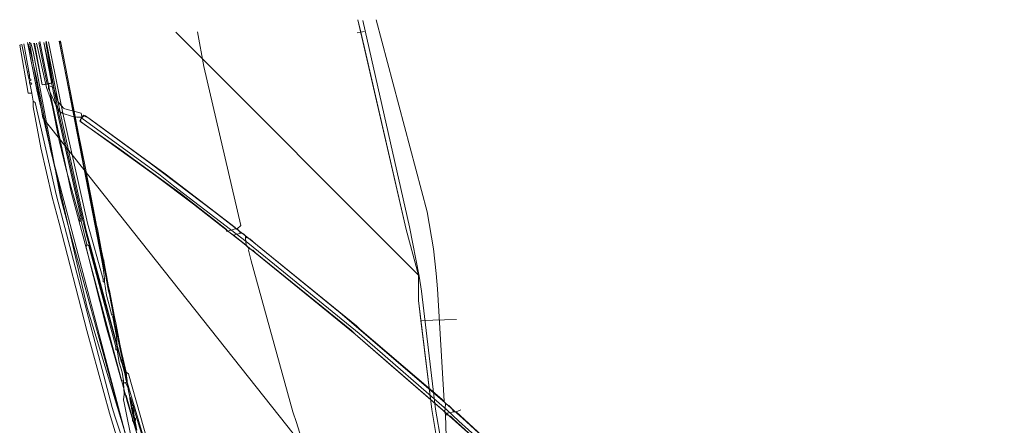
# Model space of a CAD drawing. Header units: metres. Extents: x 92810 to 93633, y 464687 to 465459.
# Tile 324 of 325: x 93429 to 93529, y 465418 to 465459. Entities that reach past the tile are written whole.
import ezdxf
from ezdxf.lldxf.tags import DXFTag

# ---------------------------------------------------------------- set-up
doc = ezdxf.new("R2010")
doc.units = ezdxf.units.M
for name, color, linetype, lineweight, transparency in [('B-OI-KL-DATA_BT NEDERLAND-G', 90, 'SI_B_DATA_BT_NEDERLAND', 18, 0.4), ('B-OI-KL-DATA_KPN-G', 90, 'SI_B_DATA_KPN', 18, 0.4), ('B-OI-KL-DATA_LIANDER-G', 90, 'SI_B_DATA_LIANDER', 18, 0.4), ('B-OI-KL-DATA_ZIGGO BV-G', 90, 'SI_B_DATA_ZIGGO', 18, 0.4), ('B-OI-KL-ET_HS_LIANDER-G', 10, 'SI_B_ET_HS_LIANDON', 18, 0.4), ('B-OI-KL-ET_LS_LIANDER-G', 190, 'SI_B_ET_LS_LIANDER', 18, 0.4), ('B-OI-KL-ET_MS_LIANDER-G', 130, 'SI_B_ET_MS_LIANDER', 18, 0.4), ('B-OI-KL-GAS_HD_LIANDER-G', 30, 'SI_B_GAS_HD_LIANDER', 18, 0.4), ('B-WE-KL-DATA-G', 90, 'KL-DATA-N', 18, 0.4)]:
    doc.layers.add(name, color=color, linetype=linetype, lineweight=lineweight, transparency=transparency)
doc.styles.get("Standard").update_dxf_attribs({"font": 'isocp.shx'})
tags = doc.linetypes.add('KL-DATA-N', pattern='A,4,-1,[101,NLCS.SHX,S=0.5,R=0,X=0,Y=0],-1,4,-1,["D",Standard,S=1,R=0,X=-0.25,Y=-0.5],-1.5', length=12.5).pattern_tags.tags
tags[18] = DXFTag(74, 10)
doc.linetypes.add('SI_B_DATA_BT_NEDERLAND', pattern='A,5,-2,["BTN",Standard,S=1.5,R=0,X=-0.51,Y=-0.75],-7', length=14)
doc.linetypes.add('SI_B_DATA_KPN', pattern='A,5,-2,["KPN",Standard,S=1.5,R=0,X=-0.51,Y=-0.75],-8', length=15)
doc.linetypes.add('SI_B_DATA_LIANDER', pattern='A,5,-2,["LI-DATA",Standard,S=1.5,R=0,X=-0.51,Y=-0.75],-11', length=18)
doc.linetypes.add('SI_B_DATA_ZIGGO', pattern='A,5,-2,["ZIGGO",Standard,S=1.5,R=0,X=-0.51,Y=-0.75],-9', length=16)
doc.linetypes.add('SI_B_ET_HS_LIANDON', pattern='A,5,-2,["LI-HS",Standard,S=1.5,R=0,X=-0.51,Y=-0.75],-10', length=17)
doc.linetypes.add('SI_B_ET_LS_LIANDER', pattern='A,5,-2,["LI-LS",Standard,S=1.5,R=0,X=-0.51,Y=-0.75],-10', length=17)
doc.linetypes.add('SI_B_ET_MS_LIANDER', pattern='A,5,-2,["LI-MS",Standard,S=1.5,R=0,X=-0.51,Y=-0.75],-10', length=17)
doc.linetypes.add('SI_B_GAS_HD_LIANDER', pattern='A,5,-2,["LI-G-HD",Standard,S=1.5,R=0,X=-0.51,Y=-0.75],-11', length=18)

msp = doc.modelspace()

# ---------------------------------------------------------------- linework, layer by layer
at = {"layer": 'B-OI-KL-DATA_BT NEDERLAND-G', "flags": 128}
msp.add_lwpolyline([(93492.8, 465286.1), (93492, 465285.9), (93484.6, 465280), (93476.1, 465290.4), (93478.6, 465314), (93476, 465319.2), (93474.6, 465322.4), (93471.2, 465331.1), (93466.8, 465342.8), (93463.2, 465349.2), (93447.8, 465390.9), (93436, 465429.8), (93430.9, 465451.8), (93429.97, 465456.614)], dxfattribs=at)
at = {"layer": 'B-OI-KL-DATA_KPN-G'}
msp.add_line((93430.036, 465453.25), (93430.179, 465452.679), dxfattribs=at)
at = {"layer": 'B-OI-KL-DATA_KPN-G', "flags": 128}
for points in [[(93463.893, 465458.821), (93468.607, 465437.964), (93469.607, 465432.964), (93469.821, 465431.464), (93471.25, 465419.536), (93471.393, 465418.75), (93472.607, 465411.75), (93472.75, 465411.321), (93475.464, 465402.036), (93475.821, 465401.107), (93480.25, 465388.679), (93480.607, 465387.893), (93496.893, 465350.25), (93497.25, 465349.607), (93499.75, 465344.821), (93499.821, 465344.536), (93499.75, 465344.536)], [(93429.964, 465453.607), (93429.393, 465456.393), (93429.179, 465456.321), (93430.036, 465451.464), (93430.393, 465451.464)], [(93430.107, 465453.679), (93429.607, 465456.464)], [(93441.607, 465410.464), (93432.321, 465445.607), (93430.893, 465453.036), (93430.321, 465455.536), (93430.036, 465456.464)], [(93430.107, 465453.679), (93429.964, 465453.607)], [(93429.964, 465453.607), (93430.036, 465453.25)], [(93430.179, 465453.321), (93430.036, 465453.25)], [(93430.107, 465453.679), (93430.179, 465453.321)], [(93430.179, 465453.321), (93430.179, 465452.964)], [(93430.107, 465452.964), (93430.179, 465452.964)], [(93430.179, 465452.964), (93430.321, 465452.893), (93430.321, 465452.75), (93430.179, 465452.679)], [(93430.179, 465452.679), (93430.179, 465452.536)], [(93430.179, 465452.536), (93430.321, 465452.536), (93430.393, 465452.393), (93430.25, 465452.321)], [(93430.179, 465452.536), (93430.25, 465452.321)], [(93430.25, 465452.321), (93430.393, 465451.464)], [(93430.393, 465451.464), (93430.536, 465450.679)], [(93430.536, 465450.679), (93430.75, 465450.536), (93432.893, 465441.107), (93433.25, 465439.821), (93438.536, 465419.679), (93438.821, 465418.821), (93439.536, 465416.607)], [(93430.536, 465450.679), (93430.536, 465450.107), (93431.321, 465445.964), (93432.464, 465440.964), (93433.179, 465438.321), (93435.964, 465427.464), (93438.25, 465419.107), (93439.179, 465416.107), (93439.464, 465416.036)]]:
    msp.add_lwpolyline(points, dxfattribs=at)
at = {"layer": 'B-OI-KL-DATA_LIANDER-G', "flags": 128}
for points in [[(93435.179, 465439.036), (93433.893, 465443.75), (93433.179, 465446.679), (93432.464, 465450.25), (93432.25, 465451.036), (93431.893, 465452.036), (93430.893, 465456.536)], [(93435.321, 465439.107), (93433.036, 465449.321), (93432.679, 465451.179), (93431.607, 465456.607)], [(93437.607, 465432.679), (93436.036, 465438.321), (93433.536, 465449.464), (93433.179, 465451.321), (93432.107, 465456.679)], [(93437.464, 465434.75), (93433.25, 465456.464), (93433.25, 465456.75), (93433.321, 465456.75)], [(93435.321, 465439.107), (93435.179, 465439.036)], [(93435.179, 465439.036), (93435.25, 465438.75)], [(93435.393, 465438.821), (93435.25, 465438.75)], [(93435.25, 465438.75), (93435.25, 465438.536), (93435.393, 465438.536)], [(93435.321, 465439.107), (93435.393, 465438.821)], [(93435.393, 465438.821), (93435.393, 465438.536)], [(93435.393, 465438.536), (93435.964, 465436.179)], [(93435.964, 465436.179), (93435.893, 465435.893), (93435.964, 465435.607), (93437.964, 465427.75), (93438.536, 465425.75), (93439.464, 465422.393), (93439.679, 465422.393)], [(93435.964, 465436.179), (93436.179, 465436.036), (93438.893, 465425.821)], [(93437.464, 465434.75), (93437.679, 465434.607), (93437.75, 465433.893)], [(93437.464, 465434.75), (93437.607, 465433.821)], [(93437.75, 465433.893), (93437.607, 465433.821)], [(93437.607, 465433.821), (93437.75, 465432.75)], [(93437.75, 465433.893), (93438.679, 465429.179)], [(93437.75, 465432.75), (93437.607, 465432.679)], [(93437.607, 465432.679), (93437.607, 465432.393), (93437.75, 465432.393)], [(93437.75, 465432.75), (93437.75, 465432.393)], [(93437.75, 465432.393), (93437.964, 465431.036), (93438.321, 465429.679), (93438.464, 465429.107)], [(93438.679, 465429.179), (93438.464, 465429.107)], [(93438.464, 465429.107), (93438.607, 465428.821)], [(93438.679, 465429.179), (93438.75, 465428.893), (93438.679, 465428.821), (93438.607, 465428.821)], [(93438.607, 465428.821), (93438.964, 465426.893)], [(93438.964, 465426.893), (93439.107, 465426.893), (93439.964, 465423.25)], [(93438.964, 465426.893), (93439.036, 465425.893)], [(93439.036, 465425.893), (93438.893, 465425.821)], [(93438.893, 465425.821), (93438.893, 465425.536), (93439.036, 465425.536)], [(93439.036, 465425.893), (93439.036, 465425.536)], [(93439.036, 465425.536), (93439.25, 465424.25), (93439.536, 465423.25), (93439.679, 465422.393)], [(93439.679, 465422.393), (93439.679, 465422.179)], [(93439.964, 465423.25), (93440.036, 465422.321), (93439.893, 465422.179)], [(93439.964, 465423.25), (93440.179, 465423.107), (93442.536, 465414.75), (93443.036, 465413.179), (93445.036, 465406.536), (93446.25, 465402.821), (93449.607, 465392.536), (93449.964, 465391.607), (93455.964, 465374.964), (93456.321, 465374.107), (93457.25, 465371.964), (93458.536, 465368.536), (93461.893, 465359.607), (93461.893, 465359.321)], [(93439.679, 465422.179), (93439.893, 465422.179)], [(93439.679, 465422.179), (93439.75, 465421.036)], [(93439.893, 465422.179), (93440.107, 465421.75), (93440.179, 465421.393), (93440.75, 465418.679)], [(93439.75, 465421.036), (93439.679, 465420.464), (93439.75, 465420.179), (93444.179, 465398.25)], [(93439.75, 465421.036), (93439.964, 465420.893), (93440.607, 465418.607)], [(93440.75, 465418.679), (93440.607, 465418.607)], [(93440.607, 465418.607), (93440.607, 465418.321), (93440.679, 465418.321), (93440.821, 465418.25)], [(93440.75, 465418.679), (93440.893, 465418.536), (93440.893, 465418.393), (93440.821, 465418.25)], [(93440.821, 465418.25), (93440.964, 465417.75)]]:
    msp.add_lwpolyline(points, dxfattribs=at)
at = {"layer": 'B-OI-KL-DATA_ZIGGO BV-G', "flags": 128}
for points in [[(93463.684, 465457.66), (93463.397, 465458.904)], [(93463.397, 465458.904), (93468.273, 465437.693)], [(93444.976, 465457.642), (93469.53, 465433.06)], [(93444.976, 465457.642), (93469.53, 465433.06), (93469.331, 465433.824)], [(93463.684, 465457.66), (93463.312, 465457.575), (93463.687, 465457.645)], [(93463.687, 465457.645), (93463.684, 465457.66)], [(93463.687, 465457.645), (93464.039, 465457.711), (93463.69, 465457.631)], [(93463.69, 465457.631), (93463.687, 465457.645)], [(93464.225, 465455.304), (93463.69, 465457.631)], [(93469.53, 465433.06), (93468.273, 465437.693), (93464.225, 465455.304)], [(93469.528, 465430.506), (93469.53, 465433.06)], [(93469.528, 465430.506), (93469.778, 465428.478), (93470.887, 465419.483)], [(93469.528, 465430.506), (93470.887, 465419.483), (93471.515, 465415.633)], [(93473.385, 465428.596), (93469.778, 465428.478)]]:
    msp.add_lwpolyline(points, dxfattribs=at)
at = {"layer": 'B-OI-KL-ET_HS_LIANDER-G'}
msp.add_line((93435.464, 465449.107), (93435.464, 465448.964), dxfattribs=at)
at = {"layer": 'B-OI-KL-ET_HS_LIANDER-G', "flags": 128}
for points in [[(93431.964, 465452.393), (93431.464, 465452.321), (93430.679, 465456.536)], [(93431.964, 465452.393), (93431.107, 465456.607)], [(93432.107, 465452.393), (93432.464, 465452.536), (93431.607, 465456.607)], [(93431.964, 465452.393), (93432.107, 465452.393)], [(93432.107, 465452.393), (93432.107, 465451.964), (93432.821, 465450.25), (93433.25, 465449.607), (93433.464, 465449.464), (93434.536, 465449.107), (93434.964, 465449.036), (93435.464, 465449.036)], [(93432.107, 465452.25), (93432.607, 465452.036), (93433.036, 465450.679), (93433.179, 465450.464), (93433.607, 465449.964), (93433.75, 465449.893), (93435.393, 465449.464), (93435.464, 465449.107)], [(93435.464, 465449.107), (93435.679, 465449.25), (93435.821, 465449.179), (93442.393, 465444.393), (93448.893, 465439.464), (93452.321, 465436.821), (93461.607, 465429.25), (93471.964, 465420.393), (93473.964, 465418.607), (93480.393, 465412.75), (93484.393, 465408.964), (93490.393, 465403.107), (93496.25, 465397.179), (93502.536, 465390.607), (93504.536, 465388.393), (93510.393, 465381.893), (93514.964, 465376.607), (93521.893, 465368.321), (93523.107, 465366.75), (93540.536, 465343.75), (93554.393, 465325.679), (93569.464, 465306.25), (93569.25, 465306.036)], [(93435.393, 465448.964), (93435.25, 465448.679), (93435.321, 465448.607), (93442.964, 465443.107), (93446.75, 465440.25), (93451.893, 465436.25), (93458.036, 465431.25), (93463.107, 465427.107), (93466.25, 465424.393), (93472.036, 465419.393), (93475.75, 465416.036), (93483.893, 465408.464), (93486.321, 465406.107), (93492.964, 465399.536), (93497.679, 465394.679), (93509.321, 465382.036), (93511.179, 465379.893), (93521.607, 465367.536), (93522.536, 465366.321), (93539.964, 465343.321), (93553.821, 465325.25), (93568.964, 465305.821), (93569.179, 465306.036)], [(93435.393, 465449.036), (93435.393, 465448.964)], [(93435.393, 465448.964), (93435.464, 465448.964)], [(93435.464, 465448.964), (93443.393, 465443.179), (93444.75, 465442.107), (93452.107, 465436.464), (93454.036, 465434.893), (93463.536, 465427.179), (93464.321, 465426.464), (93472.393, 465419.464), (93473.607, 465418.321), (93479.464, 465413.036), (93480.393, 465412.107), (93488.679, 465404.321), (93490.25, 465402.75), (93496.75, 465396.107), (93501.107, 465391.464), (93505.321, 465386.821)]]:
    msp.add_lwpolyline(points, dxfattribs=at)
at = {"layer": 'B-OI-KL-ET_LS_LIANDER-G'}
for p, q in [((93470.393, 465439.464), (93465.25, 465458.893)), ((93447.821, 465454.179), (93447.179, 465457.679)), ((93431.464, 465452.321), (93430.607, 465456.536)), ((93431.607, 465456.607), (93432.464, 465452.821)), ((93451.536, 465438.107), (93447.821, 465454.179)), ((93432.464, 465452.536), (93431.464, 465452.321)), ((93432.464, 465452.821), (93432.464, 465452.536)), ((93435.679, 465449.179), (93435.321, 465448.821)), ((93435.321, 465448.821), (93435.393, 465448.536)), ((93435.393, 465448.536), (93439.321, 465445.821)), ((93436.179, 465448.964), (93435.679, 465449.179)), ((93443.893, 465443.321), (93436.179, 465448.964)), ((93439.321, 465445.821), (93445.536, 465441.25)), ((93450.964, 465437.893), (93443.893, 465443.321)), ((93445.536, 465441.25), (93450.107, 465437.679)), ((93471.036, 465435.75), (93470.393, 465439.464)), ((93450.107, 465437.679), (93450.107, 465437.536)), ((93450.107, 465437.536), (93450.25, 465437.536)), ((93450.964, 465437.75), (93450.25, 465437.536)), ((93450.25, 465437.536), (93450.821, 465437.107)), ((93451.536, 465437.321), (93450.821, 465437.107)), ((93450.964, 465437.75), (93450.964, 465437.893)), ((93450.964, 465437.75), (93451.179, 465437.75)), ((93451.179, 465437.75), (93451.536, 465438.107)), ((93451.179, 465437.75), (93451.536, 465437.321)), ((93451.536, 465437.321), (93451.821, 465437.25)), ((93451.821, 465437.25), (93452.036, 465437.036)), ((93450.821, 465437.107), (93452.107, 465436.107)), ((93452.036, 465437.036), (93452.036, 465436.821)), ((93452.036, 465436.964), (93452.107, 465436.893)), ((93452.107, 465436.893), (93452.036, 465436.821)), ((93452.036, 465436.821), (93452.107, 465436.107)), ((93452.107, 465436.893), (93452.464, 465436.75)), ((93452.464, 465436.75), (93453.036, 465436.25)), ((93453.036, 465436.25), (93463.25, 465427.964)), ((93452.107, 465436.107), (93452.393, 465435.75)), ((93452.393, 465435.75), (93452.321, 465435.607)), ((93452.321, 465435.607), (93452.607, 465434.536)), ((93452.393, 465435.75), (93452.75, 465435.607)), ((93452.75, 465435.607), (93453.036, 465435.321)), ((93453.036, 465435.321), (93462.75, 465427.464)), ((93471.321, 465433.25), (93471.036, 465435.75)), ((93452.607, 465434.536), (93456.821, 465419.25)), ((93471.464, 465431.679), (93471.321, 465433.25)), ((93472.107, 465420.321), (93471.464, 465431.679)), ((93462.75, 465427.464), (93463.107, 465427.107)), ((93463.25, 465427.964), (93463.607, 465427.607)), ((93463.607, 465427.607), (93472.107, 465420.321)), ((93463.107, 465427.107), (93472.179, 465419.25)), ((93472.107, 465420.321), (93472.25, 465420.036)), ((93472.25, 465420.036), (93472.179, 465419.25)), ((93472.25, 465420.036), (93472.607, 465419.893)), ((93472.607, 465419.893), (93472.893, 465419.607)), ((93472.893, 465419.607), (93473.107, 465419.25)), ((93473.321, 465419.25), (93473.821, 465419.464)), ((93456.821, 465419.25), (93457.179, 465418.179)), ((93472.179, 465419.25), (93472.25, 465418.964)), ((93472.25, 465418.964), (93472.393, 465418.964)), ((93472.25, 465418.964), (93472.393, 465415.107)), ((93472.464, 465419.107), (93472.393, 465419.036)), ((93472.393, 465419.036), (93472.393, 465418.964)), ((93472.393, 465418.964), (93472.75, 465418.821)), ((93473.107, 465419.25), (93472.464, 465419.107)), ((93472.75, 465418.821), (93473.036, 465418.536)), ((93473.036, 465418.536), (93478.964, 465413.179)), ((93473.107, 465419.25), (93473.321, 465419.25)), ((93473.321, 465419.25), (93480.464, 465412.75)), ((93457.179, 465418.179), (93460.75, 465407.036))]:
    msp.add_line(p, q, dxfattribs=at)
at = {"layer": 'B-OI-KL-ET_MS_LIANDER-G'}
for p, q in [((93433.179, 465456.75), (93435.036, 465447.464)), ((93435.75, 465443.821), (93435.964, 465442.75)), ((93435.821, 465443.893), (93436.036, 465442.821)), ((93436.536, 465439.821), (93436.964, 465437.679)), ((93436.607, 465439.893), (93436.893, 465438.464)), ((93437.464, 465435.536), (93437.679, 465434.464)), ((93437.464, 465435.107), (93437.893, 465432.964)), ((93437.75, 465434.107), (93437.893, 465433.393)), ((93438.25, 465431.536), (93438.679, 465429.393)), ((93438.25, 465431.107), (93438.393, 465430.393)), ((93438.464, 465430.036), (93438.679, 465428.964)), ((93438.821, 465428.179), (93439.179, 465426.393)), ((93438.893, 465428.25), (93439.25, 465426.464)), ((93439.25, 465426.036), (93439.536, 465424.607)), ((93439.321, 465426.107), (93439.607, 465424.679)), ((93439.607, 465424.179), (93439.607, 465423.893)), ((93439.821, 465423.536), (93440.036, 465422.464)), ((93439.821, 465423.107), (93439.964, 465422.393)), ((93440.393, 465420.179), (93440.536, 465419.464)), ((93440.607, 465419.107), (93440.75, 465418.393)), ((93440.679, 465419.179), (93441.036, 465417.393)), ((93440.821, 465418.036), (93441.036, 465416.964))]:
    msp.add_line(p, q, dxfattribs=at)
at = {"layer": 'B-OI-KL-ET_MS_LIANDER-G', "flags": 128}
for points in [[(93439.464, 465424.25), (93435.893, 465437.25), (93435.536, 465438.75), (93433.179, 465449.25), (93432.75, 465451.464), (93431.821, 465456.607)], [(93435.036, 465447.893), (93433.321, 465456.75)], [(93435.036, 465447.893), (93434.964, 465447.821)], [(93435.036, 465447.893), (93435.107, 465447.536)], [(93435.107, 465447.536), (93435.036, 465447.464)], [(93435.036, 465447.464), (93435.75, 465443.821)], [(93435.107, 465447.536), (93435.821, 465443.893)], [(93435.821, 465443.893), (93435.75, 465443.821)], [(93435.893, 465443.536), (93435.821, 465443.464)], [(93435.964, 465443.179), (93435.893, 465443.107)], [(93436.036, 465442.821), (93435.964, 465442.75)], [(93435.964, 465442.75), (93436.536, 465439.821)], [(93436.036, 465442.821), (93436.607, 465439.893)], [(93436.607, 465439.893), (93436.536, 465439.821)], [(93436.679, 465439.536), (93436.607, 465439.464)], [(93436.75, 465439.179), (93436.679, 465439.107)], [(93436.821, 465438.821), (93436.75, 465438.75)], [(93436.893, 465438.464), (93436.821, 465438.393)], [(93436.893, 465438.464), (93436.964, 465438.107)], [(93436.964, 465438.107), (93436.893, 465438.036)], [(93436.964, 465438.107), (93437.036, 465437.75)], [(93437.036, 465437.75), (93436.964, 465437.679)], [(93436.964, 465437.679), (93437.321, 465435.821)], [(93437.036, 465437.75), (93437.393, 465435.893)], [(93437.393, 465435.893), (93437.321, 465435.821)], [(93437.321, 465435.821), (93437.393, 465435.464)], [(93437.393, 465435.893), (93437.464, 465435.536)], [(93437.464, 465435.536), (93437.393, 465435.464)], [(93437.393, 465435.464), (93437.464, 465435.107)], [(93437.536, 465435.179), (93437.464, 465435.107)], [(93437.607, 465434.821), (93437.536, 465434.75)], [(93437.679, 465434.464), (93437.607, 465434.393)], [(93437.679, 465434.464), (93437.75, 465434.107)], [(93437.75, 465434.107), (93437.679, 465434.036)], [(93437.821, 465433.75), (93437.75, 465433.679)], [(93437.893, 465433.393), (93437.821, 465433.321)], [(93437.893, 465433.393), (93437.964, 465433.036)], [(93437.964, 465433.036), (93437.893, 465432.964)], [(93437.893, 465432.964), (93438.107, 465431.821)], [(93437.964, 465433.036), (93438.179, 465431.893)], [(93438.179, 465431.893), (93438.107, 465431.821)], [(93438.107, 465431.821), (93438.179, 465431.464)], [(93438.179, 465431.893), (93438.25, 465431.536)], [(93438.25, 465431.536), (93438.179, 465431.464)], [(93438.179, 465431.464), (93438.25, 465431.107)], [(93438.321, 465431.179), (93438.25, 465431.107)], [(93438.393, 465430.821), (93438.321, 465430.75)], [(93438.464, 465430.464), (93438.393, 465430.393)], [(93438.393, 465430.393), (93438.464, 465430.036)], [(93438.536, 465430.107), (93438.464, 465430.036)], [(93438.607, 465429.75), (93438.536, 465429.679)], [(93438.679, 465429.393), (93438.607, 465429.321)], [(93438.679, 465429.393), (93438.75, 465429.036)], [(93438.75, 465429.036), (93438.679, 465428.964)], [(93438.679, 465428.964), (93438.75, 465428.607)], [(93438.75, 465429.036), (93438.821, 465428.679)], [(93438.821, 465428.679), (93438.75, 465428.607)], [(93438.75, 465428.607), (93438.821, 465428.179)], [(93438.821, 465428.679), (93438.893, 465428.25)], [(93438.893, 465428.25), (93438.821, 465428.179)], [(93438.964, 465427.893), (93438.893, 465427.821)], [(93439.036, 465427.536), (93438.964, 465427.464)], [(93439.107, 465427.179), (93439.036, 465427.107)], [(93439.179, 465426.821), (93439.107, 465426.75)], [(93439.25, 465426.464), (93439.179, 465426.393)], [(93439.179, 465426.393), (93439.25, 465426.036)], [(93439.25, 465426.464), (93439.321, 465426.107)], [(93439.321, 465426.107), (93439.25, 465426.036)], [(93439.393, 465425.75), (93439.321, 465425.679)], [(93439.464, 465425.393), (93439.393, 465425.321)], [(93439.536, 465425.036), (93439.464, 465424.964)], [(93439.607, 465424.679), (93439.536, 465424.607)], [(93439.536, 465424.607), (93439.536, 465424.25)], [(93439.607, 465424.679), (93439.679, 465424.25)], [(93439.464, 465424.25), (93439.536, 465424.25)], [(93439.464, 465424.25), (93439.607, 465423.964)], [(93439.536, 465424.25), (93439.607, 465424.179)], [(93439.679, 465424.25), (93439.607, 465424.179)], [(93439.607, 465423.893), (93439.679, 465423.821)], [(93439.607, 465423.893), (93439.679, 465423.75)], [(93439.679, 465424.25), (93439.75, 465423.893)], [(93439.75, 465423.893), (93439.679, 465423.821)], [(93439.679, 465423.821), (93439.679, 465423.75)], [(93439.679, 465423.75), (93439.75, 465423.464)], [(93439.75, 465423.893), (93439.821, 465423.536)], [(93439.821, 465423.536), (93439.75, 465423.464)], [(93439.75, 465423.464), (93439.821, 465423.107)], [(93439.893, 465423.179), (93439.821, 465423.107)], [(93439.964, 465422.821), (93439.893, 465422.75)], [(93440.036, 465422.464), (93439.964, 465422.393)], [(93439.964, 465422.393), (93440.036, 465422.179)], [(93440.036, 465422.464), (93440.036, 465422.179)], [(93440.036, 465422.179), (93440.321, 465420.75)], [(93440.321, 465420.75), (93440.393, 465420.679)], [(93440.321, 465420.75), (93440.321, 465420.607)], [(93440.393, 465420.679), (93440.321, 465420.607)], [(93440.321, 465420.607), (93440.393, 465420.179)], [(93440.393, 465420.679), (93440.536, 465420.25)], [(93440.536, 465420.25), (93440.393, 465420.179)], [(93440.536, 465419.893), (93440.464, 465419.821)], [(93440.536, 465420.25), (93440.607, 465419.964)], [(93440.607, 465419.964), (93440.536, 465419.893)], [(93440.536, 465419.893), (93440.679, 465419.821)], [(93440.607, 465419.536), (93440.536, 465419.464)], [(93440.536, 465419.464), (93440.607, 465419.107)], [(93440.607, 465419.964), (93440.679, 465419.821)], [(93440.679, 465419.75), (93440.607, 465419.536)], [(93440.607, 465419.536), (93440.679, 465419.464)], [(93440.679, 465419.821), (93440.679, 465419.75)], [(93440.679, 465419.75), (93440.75, 465419.464)], [(93440.679, 465419.464), (93440.75, 465419.464)], [(93440.679, 465419.464), (93440.679, 465419.179)], [(93440.75, 465419.464), (93444.179, 465408.464), (93444.607, 465406.893), (93444.75, 465406.107), (93445.893, 465402.679), (93449.25, 465392.536), (93450.25, 465389.821), (93455.75, 465374.393), (93456.179, 465373.393), (93457.536, 465369.821)], [(93440.679, 465419.179), (93440.607, 465419.107)], [(93440.75, 465418.821), (93440.679, 465418.75)], [(93440.821, 465418.464), (93440.75, 465418.393)], [(93440.75, 465418.393), (93440.821, 465418.036)], [(93440.893, 465418.107), (93440.821, 465418.036)]]:
    msp.add_lwpolyline(points, dxfattribs=at)
at = {"layer": 'B-OI-KL-GAS_HD_LIANDER-G', "flags": 128}
msp.add_lwpolyline([(93479.893, 465309.75), (93476.036, 465317.393), (93474.75, 465320.321), (93474.75, 465320.607), (93474.25, 465321.821), (93470.464, 465331.036), (93468.679, 465336.536), (93468.464, 465337.036), (93464.179, 465347.75), (93458.25, 465363.321), (93456.036, 465369.321), (93447.321, 465392.821), (93445.536, 465398.036), (93444.964, 465399.893), (93440.75, 465413.75), (93433.893, 465438.821), (93433.321, 465440.964), (93432.893, 465443.107), (93430.536, 465455.679), (93430.321, 465456.536), (93430.25, 465456.536)], dxfattribs=at)
at = {"layer": 'B-WE-KL-DATA-G'}
for points in [[(93430.18, 465456.629), (93431.533, 465448.973), (93596.938, 465240.511)], [(93431.231, 465456.701), (93432.2, 465451.8), (93434.4, 465441.5), (93440.1, 465420.2), (93442.8, 465411.3), (93440.5, 465407.9), (93445, 465388.2), (93449.6, 465376), (93453.9, 465364.6), (93460.4, 465361.5), (93461.5, 465358.7), (93471.8, 465331.4), (93475.2, 465322.7), (93478.2, 465316.1), (93474.6, 465294.7), (93485.2, 465281.2), (93491, 465285.8), (93491.3, 465285.9), (93491.4, 465286), (93491.5, 465286.1), (93491.7, 465286.1), (93491.8, 465286.2), (93492, 465286.3), (93492.8, 465286.3)], [(93431.863, 465456.744), (93433.3, 465449.4), (93435.9, 465437.6), (93436.3, 465436.1), (93438.5, 465428), (93440, 465422.5), (93440.4, 465421.1), (93441.7, 465416.7), (93442.3, 465414.5), (93444.5, 465407.7), (93444.9, 465406.2), (93449.3, 465392.9), (93455.1, 465376.7), (93455.9, 465374.5), (93456.4, 465373.2), (93461, 465361.1), (93462.2, 465358), (93464.9, 465350.8), (93465.6, 465349.1), (93467, 465345.2), (93467.6, 465343.8), (93471.1, 465334.6)]]:
    msp.add_lwpolyline(points, dxfattribs=at)

doc.saveas('drawing.dxf')
